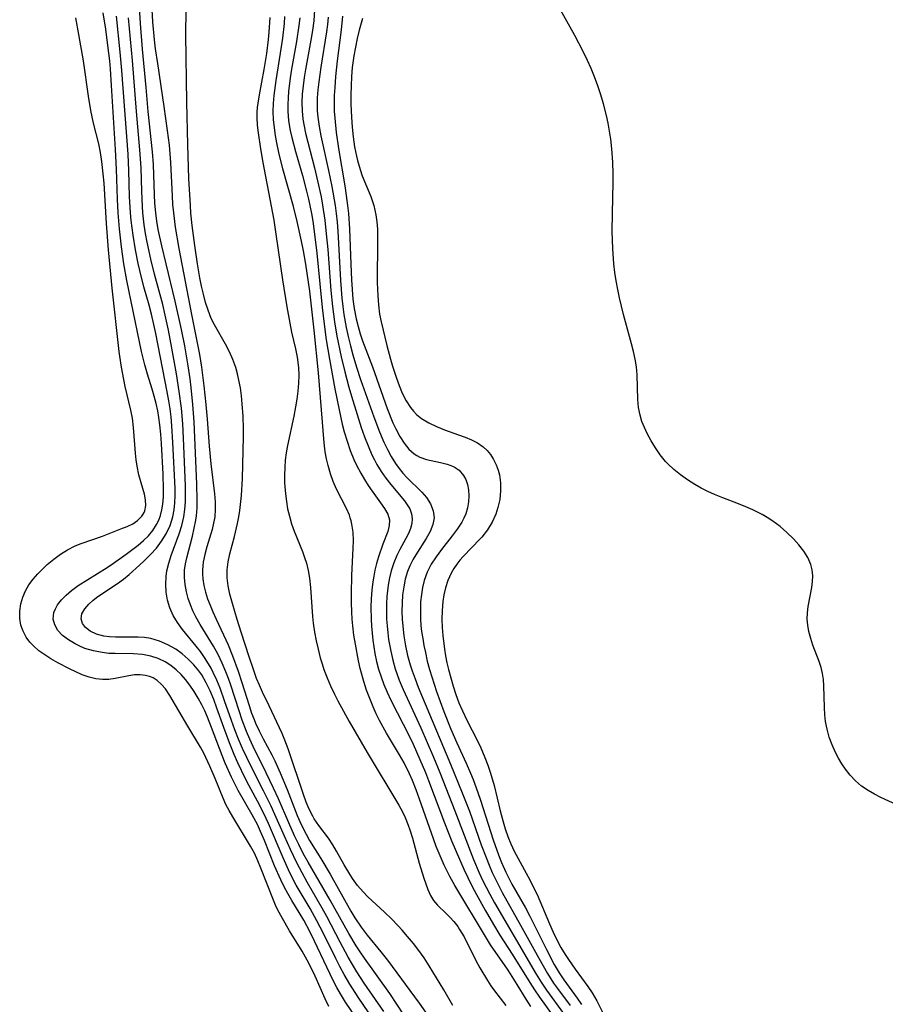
# Model space of a CAD drawing. Header units: inches. Extents: x 1073367 to 1082519, y 1569854 to 1574957.
# Tile 418 of 565: x 1079492 to 1079662, y 1572788 to 1572982. Entities that reach past the tile are written whole.
import ezdxf

# ---------------------------------------------------------------- set-up
doc = ezdxf.new("R2010")
doc.units = ezdxf.units.IN
doc.header["$MEASUREMENT"] = 0
doc.layers.add('CGG_CurvaNivelLidar_v1', color=7, linetype='Continuous', lineweight=30, true_color=0x008008)

msp = doc.modelspace()

# ---------------------------------------------------------------- linework, layer by layer
at = {"layer": 'CGG_CurvaNivelLidar_v1'}
for points in [[(1079665.3195, 1572826.709, 73.5), (1079661.4931, 1572828.4817, 73.5), (1079660.2035, 1572829.1355, 73.5), (1079658.9634, 1572829.8554, 73.5), (1079657.6851, 1572830.7493, 73.5), (1079656.5022, 1572831.7575, 73.5), (1079655.4387, 1572832.8631, 73.5), (1079654.4805, 1572834.065, 73.5), (1079653.7698, 1572835.1189, 73.5), (1079653.1254, 1572836.2192, 73.5), (1079652.543, 1572837.3565, 73.5), (1079651.8859, 1572838.8534, 73.5), (1079651.3316, 1572840.3862, 73.5), (1079650.8914, 1572841.9453, 73.5), (1079650.5904, 1572843.4835, 73.5), (1079650.4468, 1572844.7466, 73.5), (1079650.3616, 1572846.1916, 73.5), (1079650.2668, 1572850.4466, 73.5), (1079650.1871, 1572851.7006, 73.5), (1079650.0143, 1572852.9187, 73.5), (1079649.7163, 1572854.0883, 73.5), (1079649.3247, 1572855.2425, 73.5), (1079648.1052, 1572858.4686, 73.5), (1079647.664, 1572859.8001, 73.5), (1079647.3057, 1572861.1486, 73.5), (1079647.0845, 1572862.3777, 73.5), (1079646.9841, 1572863.6143, 73.5), (1079647.0194, 1572864.8604, 73.5), (1079647.1655, 1572866.1011, 73.5), (1079647.8761, 1572869.8301, 73.5), (1079648.0265, 1572870.968, 73.5), (1079648.0739, 1572872.0953, 73.5), (1079647.9657, 1572873.2851, 73.5), (1079647.7024, 1572874.3311, 73.5), (1079647.1027, 1572875.7196, 73.5), (1079646.31, 1572876.9922, 73.5), (1079645.3538, 1572878.2136, 73.5), (1079644.2751, 1572879.3926, 73.5), (1079643.004, 1572880.6236, 73.5), (1079641.6413, 1572881.7966, 73.5), (1079640.1925, 1572882.8919, 73.5), (1079639.103, 1572883.6134, 73.5), (1079638.0954, 1572884.2022, 73.5), (1079636.2812, 1572885.1025, 73.5), (1079634.8816, 1572885.7113, 73.5), (1079633.4579, 1572886.2858, 73.5), (1079630.3808, 1572887.4602, 73.5), (1079628.7572, 1572888.1148, 73.5), (1079627.4236, 1572888.7182, 73.5), (1079626.1198, 1572889.3758, 73.5), (1079624.8506, 1572890.0873, 73.5), (1079623.4175, 1572890.9892, 73.5), (1079622.0488, 1572891.9664, 73.5), (1079620.7574, 1572893.0221, 73.5), (1079619.5618, 1572894.1653, 73.5), (1079619.1215, 1572894.6424, 73.5), (1079618.0757, 1572895.9218, 73.5), (1079617.1302, 1572897.2716, 73.5), (1079616.2751, 1572898.6723, 73.5), (1079615.5078, 1572900.1084, 73.5), (1079614.9533, 1572901.2959, 73.5), (1079614.4798, 1572902.5032, 73.5), (1079614.111, 1572903.7361, 73.5), (1079613.8288, 1572905.2467, 73.5), (1079613.6798, 1572906.7894, 73.5), (1079613.5357, 1572911.6394, 73.5), (1079613.4036, 1572913.252, 73.5), (1079613.1644, 1572914.759, 73.5), (1079612.8354, 1572916.2655, 73.5), (1079612.4519, 1572917.778, 73.5), (1079610.8694, 1572923.5272, 73.5), (1079610.4444, 1572925.1743, 73.5), (1079610.0635, 1572926.8199, 73.5), (1079609.7243, 1572928.4778, 73.5), (1079609.4272, 1572930.1459, 73.5), (1079609.1748, 1572931.8225, 73.5), (1079608.9729, 1572933.507, 73.5), (1079608.7475, 1572936.4755, 73.5), (1079608.6409, 1572939.9356, 73.5), (1079608.6523, 1572943.403, 73.5), (1079608.8091, 1572949.5543, 73.5), (1079608.8229, 1572951.1976, 73.5), (1079608.7758, 1572953.5029, 73.5), (1079608.5789, 1572956.1626, 73.5), (1079608.3468, 1572958.0489, 73.5), (1079608.1051, 1572959.6141, 73.5), (1079607.82, 1572961.1727, 73.5), (1079607.4884, 1572962.7227, 73.5), (1079606.9072, 1572964.9823, 73.5), (1079606.3711, 1572966.7704, 73.5), (1079605.7779, 1572968.543, 73.5), (1079605.1266, 1572970.2975, 73.5), (1079604.4609, 1572971.9228, 73.5), (1079603.7463, 1572973.53, 73.5), (1079602.8891, 1572975.319, 73.5), (1079601.25, 1572978.4552, 73.5), (1079596.628, 1572986.8611, 73.5)], [(1079569.0294, 1572783.6618, 71.5), (1079564.8601, 1572789.9427, 71.5), (1079559.879, 1572796.9081, 71.5), (1079559.0345, 1572798.1151, 71.5), (1079558.2584, 1572799.2974, 71.5), (1079556.7948, 1572801.7263, 71.5), (1079553.1552, 1572808.2902, 71.5), (1079548.7951, 1572815.8022, 71.5), (1079547.8643, 1572817.5011, 71.5), (1079546.9782, 1572819.2278, 71.5), (1079546.1377, 1572820.9801, 71.5), (1079545.0029, 1572823.542, 71.5), (1079543.0051, 1572828.2216, 71.5), (1079542.0351, 1572830.3595, 71.5), (1079540.5949, 1572833.3832, 71.5), (1079538.0298, 1572838.5389, 71.5), (1079537.3589, 1572839.9963, 71.5), (1079536.7273, 1572841.4719, 71.5), (1079535.8762, 1572843.6925, 71.5), (1079535.2473, 1572845.534, 71.5), (1079533.6124, 1572850.6136, 71.5), (1079533.1482, 1572851.9365, 71.5), (1079532.6511, 1572853.2439, 71.5), (1079531.9249, 1572854.9516, 71.5), (1079531.118, 1572856.6154, 71.5), (1079530.2186, 1572858.25, 71.5), (1079527.6071, 1572862.5202, 71.5), (1079526.7424, 1572864.0283, 71.5), (1079526.1598, 1572865.2137, 71.5), (1079525.6542, 1572866.4246, 71.5), (1079525.2275, 1572867.6548, 71.5), (1079524.8693, 1572868.9748, 71.5), (1079524.612, 1572870.3925, 71.5), (1079524.4938, 1572871.8166, 71.5), (1079524.5298, 1572873.2381, 71.5), (1079524.6906, 1572874.4487, 71.5), (1079524.9418, 1572875.6578, 71.5), (1079526.0654, 1572879.9491, 71.5), (1079526.4356, 1572881.5151, 71.5), (1079526.7332, 1572883.1001, 71.5), (1079526.8482, 1572883.9479, 71.5), (1079526.9733, 1572885.4827, 71.5), (1079527.0152, 1572887.0337, 71.5), (1079526.9399, 1572890.1718, 71.5), (1079526.3887, 1572902.4438, 71.5), (1079526.1501, 1572905.8363, 71.5), (1079525.8305, 1572909.186, 71.5), (1079525.6301, 1572910.8562, 71.5), (1079525.2452, 1572913.4662, 71.5), (1079524.5414, 1572917.3883, 71.5), (1079523.8999, 1572920.5849, 71.5), (1079522.6818, 1572926.1808, 71.5), (1079520.8703, 1572933.5048, 71.5), (1079520.0345, 1572937.0417, 71.5), (1079519.3529, 1572940.2849, 71.5), (1079519.0747, 1572941.9131, 71.5), (1079518.8566, 1572943.5666, 71.5), (1079518.6907, 1572945.4752, 71.5), (1079518.6038, 1572947.0639, 71.5), (1079518.3895, 1572953.0397, 71.5), (1079518.2065, 1572955.5717, 71.5), (1079517.3879, 1572963.513, 71.5), (1079516.9361, 1572968.2071, 71.5), (1079516.2677, 1572975.7521, 71.5), (1079515.8644, 1572980.7872, 71.5), (1079515.6108, 1572985.0867, 71.5)], [(1079559.4824, 1572783.3073, 73), (1079556.1873, 1572788.2335, 73), (1079555.1678, 1572789.891, 73), (1079554.4877, 1572791.1028, 73), (1079553.8413, 1572792.3345, 73), (1079552.4692, 1572795.1272, 73), (1079550.0783, 1572800.2434, 73), (1079549.2152, 1572802.0009, 73), (1079547.9493, 1572804.3378, 73), (1079545.5906, 1572808.2589, 73), (1079544.8337, 1572809.5817, 73), (1079544.1328, 1572810.9139, 73), (1079543.4723, 1572812.27, 73), (1079542.2271, 1572815.0518, 73), (1079540.2081, 1572820.0192, 73), (1079539.4677, 1572821.7758, 73), (1079538.8326, 1572823.1609, 73), (1079537.8391, 1572825.0876, 73), (1079535.0551, 1572829.8749, 73), (1079534.3796, 1572831.1609, 73), (1079533.7413, 1572832.4725, 73), (1079532.4985, 1572835.2751, 73), (1079531.8931, 1572836.7624, 73), (1079529.8321, 1572842.2403, 73), (1079529.0164, 1572844.287, 73), (1079528.477, 1572845.5264, 73), (1079527.8963, 1572846.7366, 73), (1079527.1714, 1572848.0742, 73), (1079526.3872, 1572849.3611, 73), (1079525.552, 1572850.594, 73), (1079524.7189, 1572851.6983, 73), (1079523.8241, 1572852.7264, 73), (1079522.8575, 1572853.6502, 73), (1079521.8175, 1572854.4708, 73), (1079520.7119, 1572855.1805, 73), (1079519.3404, 1572855.8544, 73), (1079517.8942, 1572856.3337, 73), (1079516.2213, 1572856.6222, 73), (1079514.4883, 1572856.7371, 73), (1079510.8884, 1572856.8011, 73), (1079509.5952, 1572856.8641, 73), (1079508.3161, 1572856.9971, 73), (1079506.5877, 1572857.3385, 73), (1079504.9267, 1572857.8464, 73), (1079503.9209, 1572858.2452, 73), (1079502.9656, 1572858.7039, 73), (1079501.6668, 1572859.4948, 73), (1079500.5373, 1572860.3948, 73), (1079499.6186, 1572861.3799, 73), (1079498.9696, 1572862.4444, 73), (1079498.68, 1572863.6148, 73), (1079498.8316, 1572864.8744, 73), (1079499.1288, 1572865.6295, 73), (1079499.5549, 1572866.3752, 73), (1079500.3032, 1572867.3682, 73), (1079501.2147, 1572868.3268, 73), (1079502.2642, 1572869.2358, 73), (1079503.6161, 1572870.211, 73), (1079509.2697, 1572873.7246, 73), (1079510.5529, 1572874.5894, 73), (1079513.0583, 1572876.3786, 73), (1079515.3784, 1572878.1494, 73), (1079516.4278, 1572879.0377, 73), (1079517.39, 1572879.9792, 73), (1079518.2729, 1572881.0472, 73), (1079519.0106, 1572882.1993, 73), (1079519.4389, 1572883.0719, 73), (1079519.7791, 1572883.982, 73), (1079520.0614, 1572885.077, 73), (1079520.2425, 1572886.2098, 73), (1079520.3575, 1572887.6449, 73), (1079520.385, 1572889.1158, 73), (1079520.2891, 1572892.133, 73), (1079519.9763, 1572898.1686, 73), (1079519.843, 1572900.0102, 73), (1079519.6594, 1572901.8451, 73), (1079519.4644, 1572903.2754, 73), (1079519.2416, 1572904.5506, 73), (1079518.9302, 1572905.9997, 73), (1079518.5672, 1572907.4354, 73), (1079518.1606, 1572908.8573, 73), (1079517.2479, 1572911.7812, 73), (1079516.712, 1572913.6595, 73), (1079516.0773, 1572916.2493, 73), (1079515.6514, 1572918.1788, 73), (1079513.1823, 1572930.2196, 73), (1079512.5855, 1572933.5185, 73), (1079512.087, 1572936.8836, 73), (1079511.6953, 1572940.4087, 73), (1079511.4467, 1572943.509, 73), (1079511.3103, 1572946.2463, 73), (1079511.1162, 1572952.1208, 73), (1079510.9378, 1572956.0155, 73), (1079510.1664, 1572968.5743, 73), (1079509.9293, 1572971.8865, 73), (1079509.7855, 1572973.4793, 73), (1079509.4487, 1572976.4478, 73), (1079509.0003, 1572979.6814, 73), (1079508.497, 1572982.9061, 73)], [(1079561.7179, 1572784.6584, 72.5), (1079558.6592, 1572789.1843, 72.5), (1079557.002, 1572791.7673, 72.5), (1079555.9149, 1572793.6706, 72.5), (1079555.0748, 1572795.2445, 72.5), (1079554.2601, 1572796.8348, 72.5), (1079551.8264, 1572801.7678, 72.5), (1079550.546, 1572804.2554, 72.5), (1079549.1958, 1572806.6674, 72.5), (1079546.4948, 1572811.2713, 72.5), (1079545.2488, 1572813.6821, 72.5), (1079543.8782, 1572816.6248, 72.5), (1079541.0054, 1572823.3662, 72.5), (1079540.0885, 1572825.3741, 72.5), (1079538.8767, 1572827.7743, 72.5), (1079536.7737, 1572831.6414, 72.5), (1079535.7007, 1572833.7908, 72.5), (1079534.9796, 1572835.3487, 72.5), (1079534.2906, 1572836.926, 72.5), (1079533.3404, 1572839.2714, 72.5), (1079532.2313, 1572842.2548, 72.5), (1079530.8842, 1572846.0587, 72.5), (1079530.2395, 1572847.7789, 72.5), (1079529.5438, 1572849.4586, 72.5), (1079528.7709, 1572851.0775, 72.5), (1079527.8885, 1572852.6096, 72.5), (1079527.3485, 1572853.3953, 72.5), (1079526.3415, 1572854.6236, 72.5), (1079525.2253, 1572855.7476, 72.5), (1079524.0383, 1572856.7544, 72.5), (1079522.7782, 1572857.6554, 72.5), (1079521.2232, 1572858.5596, 72.5), (1079519.5959, 1572859.2754, 72.5), (1079517.9065, 1572859.7625, 72.5), (1079516.6512, 1572859.9519, 72.5), (1079515.3783, 1572860.0342, 72.5), (1079510.9441, 1572860.0285, 72.5), (1079509.775, 1572860.0884, 72.5), (1079508.6586, 1572860.2331, 72.5), (1079507.215, 1572860.6224, 72.5), (1079505.9705, 1572861.2142, 72.5), (1079505.0535, 1572861.9231, 72.5), (1079504.4278, 1572862.7489, 72.5), (1079504.1689, 1572863.6573, 72.5), (1079504.3378, 1572864.6157, 72.5), (1079504.8712, 1572865.5939, 72.5), (1079505.6933, 1572866.5597, 72.5), (1079506.5259, 1572867.3125, 72.5), (1079507.4727, 1572868.0425, 72.5), (1079511.339, 1572870.6294, 72.5), (1079512.4755, 1572871.4814, 72.5), (1079513.5916, 1572872.3908, 72.5), (1079515.6386, 1572874.1803, 72.5), (1079516.5694, 1572875.0366, 72.5), (1079517.8388, 1572876.2825, 72.5), (1079518.9831, 1572877.5745, 72.5), (1079520.0098, 1572878.9436, 72.5), (1079520.8966, 1572880.3866, 72.5), (1079521.6609, 1572882.0148, 72.5), (1079522.2065, 1572883.7185, 72.5), (1079522.4646, 1572885.0788, 72.5), (1079522.6055, 1572886.4717, 72.5), (1079522.6583, 1572887.89, 72.5), (1079522.6484, 1572889.3185, 72.5), (1079522.2269, 1572898.3217, 72.5), (1079522.02, 1572901.598, 72.5), (1079521.8528, 1572903.378, 72.5), (1079521.6555, 1572904.971, 72.5), (1079521.4146, 1572906.5584, 72.5), (1079521.0973, 1572908.3404, 72.5), (1079518.855, 1572919.8154, 72.5), (1079518.4921, 1572921.5497, 72.5), (1079518.0169, 1572923.5863, 72.5), (1079517.541, 1572925.3906, 72.5), (1079516.529, 1572928.9833, 72.5), (1079515.699, 1572932.1722, 72.5), (1079515.3822, 1572933.5662, 72.5), (1079514.8512, 1572936.2348, 72.5), (1079514.375, 1572939.1373, 72.5), (1079514.0151, 1572942.0563, 72.5), (1079513.884, 1572943.5211, 72.5), (1079513.7053, 1572946.7369, 72.5), (1079513.5439, 1572951.8737, 72.5), (1079513.3935, 1572955.0667, 72.5), (1079512.1914, 1572971.5456, 72.5), (1079511.8731, 1572975.1285, 72.5), (1079511.113, 1572982.2304, 72.5)], [(1079518.0822, 1572983.521, 71), (1079518.225, 1572981.0948, 71), (1079518.5478, 1572977.5623, 71), (1079518.7579, 1572975.8013, 71), (1079519.1591, 1572972.9356, 71), (1079520.4433, 1572964.4905, 71), (1079521.1028, 1572959.7365, 71), (1079521.4673, 1572956.8383, 71), (1079521.7633, 1572953.4762, 71), (1079522.0706, 1572946.8025, 71), (1079522.1701, 1572945.1769, 71), (1079522.3115, 1572943.5551, 71), (1079522.6795, 1572940.7177, 71), (1079523.3994, 1572936.544, 71), (1079525.8701, 1572923.513, 71), (1079527.4359, 1572915.6612, 71), (1079527.8618, 1572913.164, 71), (1079528.3355, 1572909.5274, 71), (1079528.7177, 1572905.8478, 71), (1079528.9711, 1572902.9093, 71), (1079529.3458, 1572897.6462, 71), (1079529.6605, 1572894.1783, 71), (1079530.4321, 1572888.2214, 71), (1079530.545, 1572886.6872, 71), (1079530.5535, 1572885.1913, 71), (1079530.4412, 1572883.7119, 71), (1079530.2373, 1572882.4505, 71), (1079529.9488, 1572881.2089, 71), (1079528.9261, 1572877.829, 71), (1079528.5162, 1572876.3344, 71), (1079528.2026, 1572874.8344, 71), (1079528.0321, 1572873.3149, 71), (1079528.0265, 1572872.4238, 71), (1079528.0915, 1572871.5306, 71), (1079528.3044, 1572870.2123, 71), (1079528.634, 1572868.8961, 71), (1079529.0575, 1572867.5831, 71), (1079529.535, 1572866.3224, 71), (1079530.0591, 1572865.0612, 71), (1079530.71, 1572863.5819, 71), (1079533.068, 1572858.529, 71), (1079533.9722, 1572856.3628, 71), (1079535.0836, 1572853.3546, 71), (1079535.8057, 1572851.1316, 71), (1079537.2034, 1572846.5843, 71), (1079537.7109, 1572845.0918, 71), (1079538.1792, 1572843.853, 71), (1079538.4888, 1572843.1057, 71), (1079539.1708, 1572841.6206, 71), (1079539.981, 1572840.0457, 71), (1079541.6572, 1572836.9188, 71), (1079542.2434, 1572835.7412, 71), (1079543.3479, 1572833.3445, 71), (1079544.7225, 1572830.0673, 71), (1079546.6921, 1572824.9583, 71), (1079547.2097, 1572823.7512, 71), (1079547.7806, 1572822.5232, 71), (1079548.421, 1572821.2694, 71), (1079549.1082, 1572820.0447, 71), (1079551.3398, 1572816.4791, 71), (1079553.1606, 1572813.395, 71), (1079557.2321, 1572806.1492, 71), (1079558.016, 1572804.84, 71), (1079559.2592, 1572802.9713, 71), (1079560.4259, 1572801.4363, 71), (1079563.1217, 1572798.1458, 71), (1079564.4004, 1572796.5093, 71), (1079570.6687, 1572788.024, 71), (1079572.7095, 1572785.127, 71)], [(1079577.2803, 1572787.5922, 70.5), (1079575.4871, 1572790.6355, 70.5), (1079572.6315, 1572795.3588, 70.5), (1079571.6181, 1572796.9675, 70.5), (1079570.602, 1572798.4052, 70.5), (1079569.519, 1572799.8008, 70.5), (1079568.3909, 1572801.1629, 70.5), (1079567.3226, 1572802.3875, 70.5), (1079566.5103, 1572803.2628, 70.5), (1079565.1981, 1572804.6061, 70.5), (1079563.8593, 1572805.9079, 70.5), (1079560.5393, 1572808.9646, 70.5), (1079559.6193, 1572809.9054, 70.5), (1079558.548, 1572811.1977, 70.5), (1079557.5696, 1572812.5714, 70.5), (1079556.8032, 1572813.7595, 70.5), (1079555.9373, 1572815.2209, 70.5), (1079554.4205, 1572817.9495, 70.5), (1079553.6905, 1572819.1698, 70.5), (1079552.7977, 1572820.4634, 70.5), (1079550.9113, 1572822.9891, 70.5), (1079550.03, 1572824.3016, 70.5), (1079549.7251, 1572824.8167, 70.5), (1079549.0326, 1572826.173, 70.5), (1079548.4276, 1572827.5967, 70.5), (1079547.8814, 1572829.0688, 70.5), (1079544.8608, 1572838.1021, 70.5), (1079544.24, 1572839.7677, 70.5), (1079543.6842, 1572841.0701, 70.5), (1079541.1677, 1572846.5382, 70.5), (1079539.8615, 1572849.2195, 70.5), (1079539.2364, 1572850.5793, 70.5), (1079538.6951, 1572851.8974, 70.5), (1079538.0451, 1572853.6605, 70.5), (1079537.2096, 1572856.1583, 70.5), (1079535.6563, 1572861.0608, 70.5), (1079534.8341, 1572863.5453, 70.5), (1079533.913, 1572866.6717, 70.5), (1079533.4498, 1572868.523, 70.5), (1079533.1207, 1572870.1276, 70.5), (1079532.9137, 1572871.7137, 70.5), (1079532.8866, 1572873.2822, 70.5), (1079533.0851, 1572874.8681, 70.5), (1079533.4444, 1572876.456, 70.5), (1079534.3464, 1572879.8528, 70.5), (1079534.9496, 1572882.3975, 70.5), (1079535.1982, 1572883.6945, 70.5), (1079535.3903, 1572884.9726, 70.5), (1079535.6997, 1572887.8964, 70.5), (1079535.9009, 1572891.195, 70.5), (1079536.0763, 1572899.5009, 70.5), (1079536.0785, 1572901.1283, 70.5), (1079536.0245, 1572903.4787, 70.5), (1079535.8712, 1572905.9359, 70.5), (1079535.7134, 1572907.5229, 70.5), (1079535.5007, 1572909.0938, 70.5), (1079535.2195, 1572910.6434, 70.5), (1079534.9298, 1572911.8811, 70.5), (1079534.5759, 1572913.0966, 70.5), (1079533.9999, 1572914.6693, 70.5), (1079533.3211, 1572916.1988, 70.5), (1079532.5611, 1572917.6869, 70.5), (1079530.4222, 1572921.4775, 70.5), (1079529.7795, 1572922.7706, 70.5), (1079529.1266, 1572924.3816, 70.5), (1079528.6311, 1572925.9276, 70.5), (1079528.2172, 1572927.5117, 70.5), (1079527.8625, 1572929.1247, 70.5), (1079527.5483, 1572930.7589, 70.5), (1079527.0756, 1572933.5004, 70.5), (1079526.5266, 1572937.128, 70.5), (1079526.0331, 1572941.0241, 70.5), (1079525.7736, 1572943.5021, 70.5), (1079525.6544, 1572944.9676, 70.5), (1079525.3603, 1572950.2944, 70.5), (1079525.1581, 1572956.89, 70.5), (1079524.9614, 1572965.3445, 70.5), (1079524.77, 1572978.5903, 70.5), (1079524.8194, 1572983.4953, 70.5)], [(1079592.5903, 1572787.3875, 71), (1079591.6906, 1572788.8033, 71), (1079589.9498, 1572791.6927, 71), (1079588.6348, 1572793.7967, 71), (1079588.0164, 1572794.7327, 71), (1079584.6912, 1572799.5256, 71), (1079583.8715, 1572800.813, 71), (1079577.7033, 1572811.1594, 71), (1079576.6939, 1572812.9331, 71), (1079575.5763, 1572815.1931, 71), (1079574.9573, 1572816.5842, 71), (1079574.027, 1572818.8659, 71), (1079573.4574, 1572820.3905, 71), (1079570.73, 1572828.1964, 71), (1079570.0618, 1572830.0207, 71), (1079569.3475, 1572831.8215, 71), (1079568.7652, 1572833.1527, 71), (1079567.6861, 1572835.3172, 71), (1079566.8011, 1572836.8705, 71), (1079564.2327, 1572841.1589, 71), (1079562.8807, 1572843.6489, 71), (1079562.2131, 1572844.9898, 71), (1079561.5894, 1572846.3511, 71), (1079560.9235, 1572847.9802, 71), (1079560.3244, 1572849.6366, 71), (1079559.7855, 1572851.3154, 71), (1079559.0835, 1572853.8843, 71), (1079558.746, 1572855.3616, 71), (1079558.114, 1572858.6437, 71), (1079557.8279, 1572860.4463, 71), (1079557.5972, 1572862.2545, 71), (1079557.4745, 1572863.5602, 71), (1079557.3865, 1572865.0226, 71), (1079557.3356, 1572866.8165, 71), (1079557.3322, 1572868.6081, 71), (1079557.4239, 1572872.1652, 71), (1079557.6951, 1572877.5863, 71), (1079557.7236, 1572878.9965, 71), (1079557.6563, 1572880.6792, 71), (1079557.4376, 1572882.2971, 71), (1079557.2992, 1572882.9105, 71), (1079557.115, 1572883.5375, 71), (1079556.9297, 1572884.0632, 71), (1079556.3817, 1572885.3397, 71), (1079554.4205, 1572889.1966, 71), (1079553.7738, 1572890.6784, 71), (1079553.2111, 1572892.2154, 71), (1079552.7433, 1572893.7999, 71), (1079552.4343, 1572895.1512, 71), (1079552.1945, 1572896.526, 71), (1079551.9751, 1572898.2938, 71), (1079551.4178, 1572904.8092, 71), (1079550.8656, 1572912.06, 71), (1079550.0045, 1572920.4595, 71), (1079549.123, 1572928.0978, 71), (1079548.6433, 1572931.6415, 71), (1079548.3729, 1572933.408, 71), (1079547.9153, 1572936.032, 71), (1079547.5351, 1572937.9715, 71), (1079546.6877, 1572941.8304, 71), (1079545.9538, 1572944.7582, 71), (1079543.8755, 1572952.1882, 71), (1079543.0641, 1572955.4105, 71), (1079542.6496, 1572957.3273, 71), (1079542.3892, 1572958.7867, 71), (1079542.1817, 1572960.2487, 71), (1079542.0212, 1572961.876, 71), (1079541.9551, 1572963.5046, 71), (1079541.9972, 1572965.0817, 71), (1079542.126, 1572966.6601, 71), (1079542.5118, 1572969.5689, 71), (1079543.3925, 1572974.9873, 71), (1079543.8268, 1572977.9299, 71), (1079544.1578, 1572980.8104, 71), (1079544.2531, 1572982.1464, 71)], [(1079550.087, 1572983.5091, 72), (1079549.9216, 1572981.3475, 72), (1079549.662, 1572979.4182, 72), (1079549.3348, 1572977.4912, 72), (1079548.28, 1572971.7727, 72), (1079548.0266, 1572970.1412, 72), (1079547.8174, 1572968.5111, 72), (1079547.6671, 1572966.884, 72), (1079547.5944, 1572965.2619, 72), (1079547.6266, 1572963.5884, 72), (1079547.7907, 1572961.9433, 72), (1079548.0145, 1572960.5927, 72), (1079548.2981, 1572959.246, 72), (1079550.048, 1572952.428, 72), (1079550.6702, 1572949.8464, 72), (1079551.3551, 1572946.6673, 72), (1079551.6537, 1572945.0572, 72), (1079552.0956, 1572942.101, 72), (1079552.3923, 1572939.4118, 72), (1079552.6621, 1572936.3094, 72), (1079553.2843, 1572928.2335, 72), (1079553.5986, 1572925.0852, 72), (1079553.9938, 1572922.0996, 72), (1079554.4761, 1572919.2793, 72), (1079555.3242, 1572915.2111, 72), (1079556.0092, 1572912.2577, 72), (1079556.7963, 1572909.2518, 72), (1079557.3215, 1572907.4386, 72), (1079558.441, 1572903.8385, 72), (1079559.2741, 1572901.3146, 72), (1079559.9209, 1572899.4782, 72), (1079560.6151, 1572897.6754, 72), (1079561.3785, 1572895.9219, 72), (1079561.8526, 1572894.9547, 72), (1079562.3609, 1572894.0135, 72), (1079563.2047, 1572892.634, 72), (1079564.114, 1572891.3239, 72), (1079565.0679, 1572890.0856, 72), (1079567.7458, 1572886.8791, 72), (1079568.3223, 1572886.0831, 72), (1079568.7909, 1572885.2772, 72), (1079569.1488, 1572884.3335, 72), (1079569.291, 1572883.3623, 72), (1079569.2026, 1572882.3959, 72), (1079568.9268, 1572881.4142, 72), (1079568.5327, 1572880.4628, 72), (1079568.0497, 1572879.4925, 72), (1079566.8671, 1572877.3018, 72), (1079566.2864, 1572876.1418, 72), (1079565.6599, 1572874.6631, 72), (1079565.1454, 1572873.1123, 72), (1079564.8035, 1572871.7134, 72), (1079564.5502, 1572870.2778, 72), (1079564.3101, 1572868.0716, 72), (1079564.2322, 1572866.5848, 72), (1079564.2143, 1572865.0868, 72), (1079564.2565, 1572863.5828, 72), (1079564.3455, 1572862.2447, 72), (1079564.4802, 1572860.9077, 72), (1079564.6583, 1572859.574, 72), (1079565.0615, 1572857.3053, 72), (1079565.467, 1572855.5363, 72), (1079565.9604, 1572853.791, 72), (1079566.3343, 1572852.6737, 72), (1079566.7485, 1572851.5696, 72), (1079567.5029, 1572849.7794, 72), (1079570.9663, 1572842.2052, 72), (1079573.4533, 1572836.4532, 72), (1079574.6927, 1572833.444, 72), (1079577.6838, 1572825.8988, 72), (1079581.3691, 1572816.308, 72), (1079582.4856, 1572813.6723, 72), (1079583.1471, 1572812.2527, 72), (1079584.5715, 1572809.4622, 72), (1079585.4935, 1572807.7908, 72), (1079593.6937, 1572793.7221, 72), (1079594.6788, 1572792.1361, 72), (1079595.7103, 1572790.5877, 72), (1079599.0263, 1572786.0186, 72)], [(1079552.7799, 1572982.0627, 72.5), (1079552.6305, 1572980.6116, 72.5), (1079552.4388, 1572979.1625, 72.5), (1079551.3068, 1572972.1984, 72.5), (1079550.9018, 1572969.3314, 72.5), (1079550.7242, 1572967.7459, 72.5), (1079550.6052, 1572966.1645, 72.5), (1079550.5688, 1572964.5874, 72.5), (1079550.6011, 1572963.583, 72.5), (1079550.708, 1572962.3392, 72.5), (1079550.9778, 1572960.5163, 72.5), (1079551.3369, 1572958.6956, 72.5), (1079552.8329, 1572951.8801, 72.5), (1079553.4776, 1572948.7079, 72.5), (1079554.1144, 1572945.0039, 72.5), (1079554.3274, 1572943.4419, 72.5), (1079554.5159, 1572941.7058, 72.5), (1079554.6616, 1572939.9642, 72.5), (1079555.2148, 1572930.2307, 72.5), (1079555.4791, 1572926.7286, 72.5), (1079555.6462, 1572925.1271, 72.5), (1079555.8551, 1572923.5316, 72.5), (1079556.2997, 1572920.9634, 72.5), (1079556.6894, 1572919.175, 72.5), (1079557.1315, 1572917.3965, 72.5), (1079557.6155, 1572915.6265, 72.5), (1079558.3388, 1572913.2001, 72.5), (1079559.1386, 1572910.7482, 72.5), (1079561.7437, 1572903.4113, 72.5), (1079562.874, 1572900.449, 72.5), (1079563.7254, 1572898.4355, 72.5), (1079564.4167, 1572896.9746, 72.5), (1079565.1694, 1572895.5659, 72.5), (1079565.9981, 1572894.2248, 72.5), (1079566.7117, 1572893.2289, 72.5), (1079567.4758, 1572892.2883, 72.5), (1079568.2438, 1572891.4433, 72.5), (1079571.1637, 1572888.5728, 72.5), (1079572.0825, 1572887.5218, 72.5), (1079572.8973, 1572886.2555, 72.5), (1079573.4188, 1572884.9242, 72.5), (1079573.5808, 1572883.5568, 72.5), (1079573.3422, 1572882.2059, 72.5), (1079572.7941, 1572880.8441, 72.5), (1079572.0376, 1572879.4685, 72.5), (1079570.3275, 1572876.7766, 72.5), (1079569.4842, 1572875.3663, 72.5), (1079568.8194, 1572874.0593, 72.5), (1079568.3723, 1572872.9541, 72.5), (1079567.9231, 1572871.4516, 72.5), (1079567.6103, 1572869.9185, 72.5), (1079567.4052, 1572868.3464, 72.5), (1079567.2931, 1572866.7463, 72.5), (1079567.265, 1572865.1275, 72.5), (1079567.3131, 1572863.5802, 72.5), (1079567.4175, 1572862.2019, 72.5), (1079567.6525, 1572860.2797, 72.5), (1079567.9803, 1572858.3635, 72.5), (1079568.3958, 1572856.4599, 72.5), (1079568.9023, 1572854.5758, 72.5), (1079569.2673, 1572853.4187, 72.5), (1079569.8406, 1572851.8159, 72.5), (1079570.4656, 1572850.2276, 72.5), (1079576.8342, 1572835.0348, 72.5), (1079579.1383, 1572829.4164, 72.5), (1079580.5339, 1572825.7985, 72.5), (1079582.8745, 1572819.1946, 72.5), (1079583.8122, 1572816.6874, 72.5), (1079584.4109, 1572815.1891, 72.5), (1079585.0467, 1572813.7086, 72.5), (1079585.6497, 1572812.4125, 72.5), (1079587.0062, 1572809.7719, 72.5), (1079590.6181, 1572803.3787, 72.5), (1079594.1633, 1572796.8606, 72.5), (1079595.8983, 1572793.843, 72.5), (1079597.1119, 1572791.9645, 72.5), (1079597.8725, 1572790.8872, 72.5), (1079600.3493, 1572787.5375, 72.5)], [(1079555.5938, 1572982.2086, 73), (1079555.3358, 1572979.5446, 73), (1079554.5438, 1572973.4625, 73), (1079554.2094, 1572970.3797, 73), (1079554.0426, 1572968.1772, 73), (1079553.9685, 1572966.6307, 73), (1079553.9402, 1572965.086, 73), (1079553.9716, 1572963.5439, 73), (1079554.0612, 1572962.139, 73), (1079554.3622, 1572959.3312, 73), (1079554.7976, 1572956.1983, 73), (1079556.0074, 1572948.875, 73), (1079556.3026, 1572946.9234, 73), (1079556.5612, 1572944.9674, 73), (1079556.7283, 1572943.4303, 73), (1079556.9444, 1572940.4251, 73), (1079557.1907, 1572933.4621, 73), (1079557.3346, 1572930.3451, 73), (1079557.4609, 1572928.4574, 73), (1079557.6364, 1572926.58, 73), (1079557.8823, 1572924.7175, 73), (1079558.2651, 1572922.6873, 73), (1079558.6373, 1572921.1949, 73), (1079559.0794, 1572919.7219, 73), (1079559.5445, 1572918.3735, 73), (1079561.4517, 1572913.2214, 73), (1079564.3792, 1572905.0597, 73), (1079565.5071, 1572902.2434, 73), (1079566.0661, 1572901.0204, 73), (1079566.8334, 1572899.5543, 73), (1079567.6801, 1572898.2153, 73), (1079568.6258, 1572897.045, 73), (1079569.6966, 1572896.0967, 73), (1079570.2192, 1572895.7644, 73), (1079570.822, 1572895.4677, 73), (1079572.1122, 1572895.0299, 73), (1079574.8301, 1572894.442, 73), (1079576.157, 1572894.1047, 73), (1079576.874, 1572893.8515, 73), (1079577.5489, 1572893.538, 73), (1079578.5101, 1572892.8872, 73), (1079579.3916, 1572891.8795, 73), (1079579.8356, 1572891.0385, 73), (1079580.1496, 1572890.1109, 73), (1079580.3596, 1572889.0206, 73), (1079580.436, 1572887.878, 73), (1079580.3783, 1572886.7062, 73), (1079580.1762, 1572885.5076, 73), (1079579.8201, 1572884.3222, 73), (1079579.4619, 1572883.4855, 73), (1079579.0261, 1572882.669, 73), (1079578.1075, 1572881.2726, 73), (1079577.1315, 1572879.9605, 73), (1079575.0692, 1572877.3107, 73), (1079574.0072, 1572875.8747, 73), (1079573.0399, 1572874.3945, 73), (1079572.2333, 1572872.8446, 73), (1079571.6387, 1572871.1933, 73), (1079571.3096, 1572869.8314, 73), (1079571.0846, 1572868.4333, 73), (1079570.9484, 1572867.0082, 73), (1079570.89, 1572865.5635, 73), (1079570.8916, 1572864.5717, 73), (1079570.927, 1572863.5756, 73), (1079571.0149, 1572862.3724, 73), (1079571.1473, 1572861.1671, 73), (1079571.348, 1572859.7777, 73), (1079571.5923, 1572858.3893, 73), (1079571.8742, 1572857.0034, 73), (1079572.2592, 1572855.3399, 73), (1079572.6975, 1572853.6868, 73), (1079573.1313, 1572852.2392, 73), (1079574.0832, 1572849.3651, 73), (1079575.4974, 1572845.4049, 73), (1079576.8883, 1572841.9252, 73), (1079578.0457, 1572839.2831, 73), (1079579.9172, 1572835.2556, 73), (1079580.7506, 1572833.2968, 73), (1079581.2524, 1572832.0244, 73), (1079582.1972, 1572829.4525, 73), (1079582.7081, 1572827.9687, 73), (1079585.2148, 1572820.1761, 73), (1079586.2725, 1572817.2023, 73), (1079586.847, 1572815.7385, 73), (1079587.6871, 1572813.8139, 73), (1079588.1353, 1572812.8886, 73), (1079588.9077, 1572811.4196, 73), (1079591.5445, 1572806.8153, 73), (1079592.4382, 1572805.1267, 73), (1079595.7015, 1572798.5703, 73), (1079597.2417, 1572795.6064, 73), (1079598.178, 1572794.011, 73), (1079599.0849, 1572792.6331, 73), (1079601.7354, 1572789.0035, 73), (1079602.5935, 1572787.7733, 73)], [(1079552.8737, 1572787.3755, 73.5), (1079552.157, 1572788.8663, 73.5), (1079550.1896, 1572793.315, 73.5), (1079548.9541, 1572795.8942, 73.5), (1079548.3196, 1572797.1053, 73.5), (1079547.6467, 1572798.2863, 73.5), (1079545.1647, 1572802.2445, 73.5), (1079543.7479, 1572804.6872, 73.5), (1079543.1256, 1572805.8378, 73.5), (1079542.5471, 1572807.0101, 73.5), (1079542.0018, 1572808.263, 73.5), (1079539.5429, 1572814.5687, 73.5), (1079538.9125, 1572816.0614, 73.5), (1079538.2425, 1572817.5232, 73.5), (1079537.5103, 1572818.9384, 73.5), (1079534.0219, 1572824.6883, 73.5), (1079533.3128, 1572825.9062, 73.5), (1079532.6536, 1572827.1516, 73.5), (1079532.0789, 1572828.3982, 73.5), (1079530.52, 1572832.2479, 73.5), (1079529.5062, 1572834.6565, 73.5), (1079528.3248, 1572837.1975, 73.5), (1079527.6731, 1572838.4212, 73.5), (1079525.1771, 1572842.5254, 73.5), (1079521.6384, 1572848.5459, 73.5), (1079520.7548, 1572849.8481, 73.5), (1079519.9857, 1572850.7629, 73.5), (1079519.1355, 1572851.5274, 73.5), (1079518.3163, 1572852.0405, 73.5), (1079517.6281, 1572852.3305, 73.5), (1079516.8265, 1572852.5333, 73.5), (1079515.755, 1572852.6391, 73.5), (1079514.648, 1572852.6057, 73.5), (1079513.5255, 1572852.4622, 73.5), (1079510.8586, 1572851.9212, 73.5), (1079509.62, 1572851.7469, 73.5), (1079508.366, 1572851.703, 73.5), (1079507.0503, 1572851.8412, 73.5), (1079505.7488, 1572852.1595, 73.5), (1079504.4057, 1572852.6608, 73.5), (1079501.9005, 1572853.8172, 73.5), (1079499.5661, 1572855.0132, 73.5), (1079498.2388, 1572855.7861, 73.5), (1079497.0226, 1572856.5637, 73.5), (1079495.8777, 1572857.3862, 73.5), (1079494.8369, 1572858.2641, 73.5), (1079494.0495, 1572859.0882, 73.5), (1079493.3483, 1572860.0769, 73.5), (1079492.7556, 1572861.2227, 73.5), (1079492.3295, 1572862.439, 73.5), (1079492.0962, 1572863.705, 73.5), (1079492.0885, 1572865.1614, 73.5), (1079492.3108, 1572866.6277, 73.5), (1079492.6783, 1572867.9291, 73.5), (1079493.2152, 1572869.1857, 73.5), (1079493.9134, 1572870.344, 73.5), (1079494.75, 1572871.4456, 73.5), (1079495.6839, 1572872.5037, 73.5), (1079496.6804, 1572873.529, 73.5), (1079497.5148, 1572874.3322, 73.5), (1079498.786, 1572875.4181, 73.5), (1079500.1165, 1572876.3884, 73.5), (1079501.5218, 1572877.2533, 73.5), (1079502.9926, 1572877.993, 73.5), (1079504.2099, 1572878.489, 73.5), (1079508.3532, 1572879.9509, 73.5), (1079512.0045, 1572881.3304, 73.5), (1079513.2151, 1572881.8315, 73.5), (1079514.3219, 1572882.376, 73.5), (1079515.284, 1572882.9993, 73.5), (1079516.1248, 1572883.8259, 73.5), (1079516.4004, 1572884.2395, 73.5), (1079516.5589, 1572884.5535, 73.5), (1079516.7019, 1572884.9345, 73.5), (1079516.8858, 1572885.9773, 73.5), (1079516.8392, 1572887.0888, 73.5), (1079516.6251, 1572888.1542, 73.5), (1079515.953, 1572890.4153, 73.5), (1079515.5245, 1572891.9958, 73.5), (1079515.1788, 1572893.6615, 73.5), (1079514.9945, 1572894.9489, 73.5), (1079514.8612, 1572896.2633, 73.5), (1079514.4816, 1572901.3086, 73.5), (1079514.2424, 1572903.1319, 73.5), (1079513.9401, 1572904.6863, 73.5), (1079512.8625, 1572909.3379, 73.5), (1079512.2891, 1572912.1266, 73.5), (1079512.0369, 1572913.535, 73.5), (1079511.6473, 1572916.2366, 73.5), (1079510.3018, 1572928.738, 73.5), (1079509.5467, 1572936.2714, 73.5), (1079509.1513, 1572941.4132, 73.5), (1079508.6775, 1572949.3974, 73.5), (1079508.5323, 1572951.2342, 73.5), (1079508.2682, 1572953.6417, 73.5), (1079508.0001, 1572955.3896, 73.5), (1079507.6558, 1572957.1129, 73.5), (1079506.6259, 1572961.1606, 73.5), (1079506.0914, 1572963.6818, 73.5), (1079505.6382, 1572966.5107, 73.5), (1079504.6504, 1572973.4188, 73.5), (1079503.6996, 1572978.62, 73.5), (1079503.1589, 1572981.9162, 73.5)], [(1079563.7174, 1572786.3614, 72), (1079559.8479, 1572791.9576, 72), (1079558.3759, 1572794.2225, 72), (1079556.6911, 1572797.1032, 72), (1079555.1083, 1572800.0465, 72), (1079552.5043, 1572805.0764, 72), (1079551.5907, 1572806.7535, 72), (1079548.6453, 1572811.852, 72), (1079547.6301, 1572813.6774, 72), (1079546.6145, 1572815.6285, 72), (1079545.3292, 1572818.2517, 72), (1079544.1385, 1572820.8663, 72), (1079542.2847, 1572825.1325, 72), (1079541.5301, 1572826.7972, 72), (1079540.0588, 1572829.8008, 72), (1079537.6276, 1572834.5806, 72), (1079535.9377, 1572838.1457, 72), (1079535.152, 1572839.9543, 72), (1079534.4169, 1572841.7909, 72), (1079533.7305, 1572843.6442, 72), (1079532.3796, 1572847.5454, 72), (1079531.4887, 1572849.9831, 72), (1079530.8552, 1572851.5525, 72), (1079530.1594, 1572853.0842, 72), (1079529.7172, 1572853.9517, 72), (1079529.2437, 1572854.7996, 72), (1079528.4627, 1572856.0463, 72), (1079527.6175, 1572857.2456, 72), (1079526.8272, 1572858.2715, 72), (1079524.1255, 1572861.5803, 72), (1079523.1326, 1572862.9237, 72), (1079522.2785, 1572864.3215, 72), (1079521.605, 1572865.8393, 72), (1079521.1685, 1572867.3345, 72), (1079520.9074, 1572868.8721, 72), (1079520.8105, 1572870.4321, 72), (1079520.8776, 1572871.9959, 72), (1079521.0331, 1572873.1069, 72), (1079521.4053, 1572874.6299, 72), (1079521.9087, 1572876.1414, 72), (1079523.4822, 1572880.3593, 72), (1079523.9939, 1572882.0241, 72), (1079524.3798, 1572883.7208, 72), (1079524.5796, 1572885.1858, 72), (1079524.6803, 1572886.6721, 72), (1079524.7074, 1572888.2532, 72), (1079524.6789, 1572889.8492, 72), (1079524.2997, 1572899.1974, 72), (1079524.1489, 1572902.029, 72), (1079523.8853, 1572905.0921, 72), (1079523.4716, 1572908.3805, 72), (1079522.9276, 1572911.8371, 72), (1079522.0243, 1572916.8988, 72), (1079521.3499, 1572920.4637, 72), (1079520.7201, 1572923.4314, 72), (1079520.2318, 1572925.4802, 72), (1079518.6108, 1572931.4893, 72), (1079517.872, 1572934.3992, 72), (1079517.146, 1572937.7871, 72), (1079516.8407, 1572939.4904, 72), (1079516.5827, 1572941.2, 72), (1079516.3219, 1572943.5356, 72), (1079516.2249, 1572944.8178, 72), (1079516.0905, 1572947.8166, 72), (1079515.9564, 1572952.3633, 72), (1079515.7474, 1572955.9478, 72), (1079515.0768, 1572963.509, 72), (1079514.2444, 1572973.4886, 72), (1079513.4627, 1572981.9228, 72)], [(1079541.2551, 1572981.9837, 70.5), (1079541.0814, 1572979.0838, 70.5), (1079540.9526, 1572977.6695, 70.5), (1079540.6156, 1572974.9245, 70.5), (1079540.0923, 1572971.7602, 70.5), (1079539.1642, 1572966.7915, 70.5), (1079538.8008, 1572964.2738, 70.5), (1079538.7342, 1572963.3153, 70.5), (1079538.7304, 1572962.3303, 70.5), (1079538.8259, 1572960.7943, 70.5), (1079538.9872, 1572959.2715, 70.5), (1079539.4384, 1572956.1633, 70.5), (1079539.9269, 1572953.4396, 70.5), (1079541.5512, 1572944.8857, 70.5), (1079542.0473, 1572942.084, 70.5), (1079542.4724, 1572939.3394, 70.5), (1079543.7476, 1572930.345, 70.5), (1079544.6006, 1572925.0661, 70.5), (1079545.1914, 1572921.81, 70.5), (1079545.5545, 1572920.0533, 70.5), (1079546.326, 1572916.7572, 70.5), (1079546.663, 1572915.1189, 70.5), (1079546.9304, 1572913.1064, 70.5), (1079546.9876, 1572911.5705, 70.5), (1079546.9382, 1572910.0233, 70.5), (1079546.8047, 1572908.468, 70.5), (1079546.6054, 1572906.9075, 70.5), (1079546.3549, 1572905.3443, 70.5), (1079546.0188, 1572903.555, 70.5), (1079544.7555, 1572897.7345, 70.5), (1079544.5139, 1572896.309, 70.5), (1079544.332, 1572894.8764, 70.5), (1079544.2151, 1572893.4395, 70.5), (1079544.1676, 1572891.9322, 70.5), (1079544.1915, 1572890.4263, 70.5), (1079544.3451, 1572888.2347, 70.5), (1079544.5325, 1572886.7496, 70.5), (1079544.7928, 1572885.2805, 70.5), (1079545.1345, 1572883.8328, 70.5), (1079545.5799, 1572882.3607, 70.5), (1079546.0999, 1572880.9148, 70.5), (1079547.723, 1572876.8865, 70.5), (1079548.136, 1572875.7405, 70.5), (1079548.4938, 1572874.5784, 70.5), (1079548.8254, 1572873.1786, 70.5), (1079549.0727, 1572871.6791, 70.5), (1079549.2696, 1572869.8119, 70.5), (1079549.6554, 1572864.1158, 70.5), (1079549.8037, 1572862.7696, 70.5), (1079550.0585, 1572861.0583, 70.5), (1079550.3796, 1572859.3539, 70.5), (1079550.7629, 1572857.6592, 70.5), (1079551.2084, 1572855.978, 70.5), (1079551.5562, 1572854.8218, 70.5), (1079551.9387, 1572853.6762, 70.5), (1079552.5545, 1572852.0468, 70.5), (1079553.2381, 1572850.4422, 70.5), (1079553.9813, 1572848.8623, 70.5), (1079554.6782, 1572847.4935, 70.5), (1079556.8915, 1572843.4747, 70.5), (1079560.4135, 1572837.3203, 70.5), (1079566.665, 1572826.9818, 70.5), (1079567.4454, 1572825.5179, 70.5), (1079567.8863, 1572824.5695, 70.5), (1079568.4883, 1572823.0801, 70.5), (1079568.8241, 1572822.1306, 70.5), (1079569.3352, 1572820.4892, 70.5), (1079570.6664, 1572815.5843, 70.5), (1079571.5683, 1572812.6557, 70.5), (1079572.3785, 1572810.4012, 70.5), (1079572.8674, 1572809.2463, 70.5), (1079573.4509, 1572808.2268, 70.5), (1079574.2349, 1572807.3106, 70.5), (1079575.9315, 1572805.7253, 70.5), (1079576.7213, 1572804.9416, 70.5), (1079577.488, 1572804.0865, 70.5), (1079578.2377, 1572803.105, 70.5), (1079578.6192, 1572802.5404, 70.5), (1079579.4812, 1572801.0779, 70.5), (1079581.7943, 1572796.3952, 70.5), (1079582.6027, 1572794.9576, 70.5), (1079584.0949, 1572792.4858, 70.5), (1079584.7532, 1572791.4472, 70.5), (1079585.4436, 1572790.4439, 70.5), (1079587.6942, 1572787.5569, 70.5)], [(1079547.1846, 1572981.9297, 71.5), (1079547.0148, 1572980.3727, 71.5), (1079546.5287, 1572977.2564, 71.5), (1079545.5729, 1572971.811, 71.5), (1079545.3083, 1572970.137, 71.5), (1079544.9685, 1572967.4344, 71.5), (1079544.8621, 1572966.1385, 71.5), (1079544.8084, 1572964.8454, 71.5), (1079544.8221, 1572963.5556, 71.5), (1079544.9867, 1572961.6506, 71.5), (1079545.2993, 1572959.7553, 71.5), (1079545.6052, 1572958.3689, 71.5), (1079546.3388, 1572955.6034, 71.5), (1079547.6966, 1572950.8976, 71.5), (1079548.5212, 1572947.8369, 71.5), (1079548.9022, 1572946.2382, 71.5), (1079549.4737, 1572943.4282, 71.5), (1079549.7225, 1572941.9341, 71.5), (1079550.157, 1572938.7915, 71.5), (1079550.5095, 1572935.633, 71.5), (1079551.0913, 1572929.5514, 71.5), (1079551.5691, 1572924.9434, 71.5), (1079551.974, 1572921.6153, 71.5), (1079552.3979, 1572918.579, 71.5), (1079553.0035, 1572914.7597, 71.5), (1079554.047, 1572908.8991, 71.5), (1079554.8918, 1572904.7907, 71.5), (1079555.5397, 1572901.944, 71.5), (1079555.9217, 1572900.4638, 71.5), (1079556.4804, 1572898.596, 71.5), (1079557.1165, 1572896.7685, 71.5), (1079557.8293, 1572894.9915, 71.5), (1079558.322, 1572893.9041, 71.5), (1079559.1524, 1572892.3144, 71.5), (1079559.8797, 1572891.0809, 71.5), (1079560.637, 1572889.8933, 71.5), (1079561.4108, 1572888.7568, 71.5), (1079563.0763, 1572886.49, 71.5), (1079563.8679, 1572885.3584, 71.5), (1079564.4732, 1572884.2496, 71.5), (1079564.7915, 1572883.1299, 71.5), (1079564.7571, 1572882.0161, 71.5), (1079564.4648, 1572880.8515, 71.5), (1079563.5045, 1572878.3167, 71.5), (1079562.6584, 1572875.8821, 71.5), (1079562.2695, 1572874.5668, 71.5), (1079561.9336, 1572873.2081, 71.5), (1079561.7119, 1572872.0767, 71.5), (1079561.5334, 1572870.9243, 71.5), (1079561.3471, 1572869.2802, 71.5), (1079561.2282, 1572867.6125, 71.5), (1079561.1727, 1572865.9292, 71.5), (1079561.2015, 1572863.5764, 71.5), (1079561.2773, 1572862.2029, 71.5), (1079561.5447, 1572859.4858, 71.5), (1079561.7338, 1572858.1463, 71.5), (1079561.9644, 1572856.8146, 71.5), (1079562.2913, 1572855.277, 71.5), (1079562.6886, 1572853.7577, 71.5), (1079563.1752, 1572852.2236, 71.5), (1079563.7352, 1572850.713, 71.5), (1079564.3608, 1572849.2259, 71.5), (1079565.1036, 1572847.6408, 71.5), (1079568.7533, 1572840.4846, 71.5), (1079569.4602, 1572838.9966, 71.5), (1079570.8063, 1572835.9857, 71.5), (1079571.8805, 1572833.3989, 71.5), (1079572.4942, 1572831.8373, 71.5), (1079575.6508, 1572823.5025, 71.5), (1079577.1132, 1572819.8233, 71.5), (1079579.472, 1572814.3965, 71.5), (1079581.0331, 1572811.141, 71.5), (1079581.9084, 1572809.4426, 71.5), (1079583.6113, 1572806.3398, 71.5), (1079585.252, 1572803.5303, 71.5), (1079586.5317, 1572801.4303, 71.5), (1079588.9476, 1572797.6819, 71.5), (1079592.4026, 1572792.1103, 71.5), (1079593.3463, 1572790.6508, 71.5), (1079594.3208, 1572789.2176, 71.5), (1079597.0123, 1572785.4997, 71.5)], [(1079559.5095, 1572981.7557, 73.5), (1079558.8781, 1572979.453, 73.5), (1079558.4718, 1572977.8297, 73.5), (1079558.1158, 1572976.1515, 73.5), (1079557.813, 1572974.4318, 73.5), (1079557.5124, 1572972.1471, 73.5), (1079557.3602, 1572970.3603, 73.5), (1079557.2677, 1572968.5599, 73.5), (1079557.2268, 1572966.7526, 73.5), (1079557.2338, 1572964.9441, 73.5), (1079557.3347, 1572962.3903, 73.5), (1079557.4825, 1572960.4269, 73.5), (1079557.6879, 1572958.4783, 73.5), (1079557.9628, 1572956.5528, 73.5), (1079558.3256, 1572954.661, 73.5), (1079558.5121, 1572953.87, 73.5), (1079559.028, 1572952.0572, 73.5), (1079559.4699, 1572950.7932, 73.5), (1079561.147, 1572946.7264, 73.5), (1079561.7131, 1572944.9689, 73.5), (1079562.1223, 1572943.1544, 73.5), (1079562.3193, 1572941.7494, 73.5), (1079562.4357, 1572940.3219, 73.5), (1079562.4913, 1572938.8766, 73.5), (1079562.4934, 1572936.311, 73.5), (1079562.4123, 1572931.6473, 73.5), (1079562.4178, 1572929.8521, 73.5), (1079562.5119, 1572927.2348, 73.5), (1079562.654, 1572925.4101, 73.5), (1079562.8863, 1572923.6033, 73.5), (1079563.1701, 1572922.0868, 73.5), (1079564.283, 1572917.4199, 73.5), (1079565.0061, 1572914.7245, 73.5), (1079565.3996, 1572913.3923, 73.5), (1079566.1132, 1572911.1968, 73.5), (1079566.7006, 1572909.5831, 73.5), (1079567.3471, 1572908.0317, 73.5), (1079568.0786, 1572906.5685, 73.5), (1079568.9282, 1572905.226, 73.5), (1079569.5122, 1572904.4937, 73.5), (1079570.1627, 1572903.8288, 73.5), (1079571.1198, 1572903.0681, 73.5), (1079572.5292, 1572902.2086, 73.5), (1079574.055, 1572901.4753, 73.5), (1079575.6527, 1572900.8393, 73.5), (1079578.4001, 1572899.883, 73.5), (1079579.7061, 1572899.3948, 73.5), (1079580.954, 1572898.8612, 73.5), (1079582.1155, 1572898.2657, 73.5), (1079583.2461, 1572897.5085, 73.5), (1079584.0107, 1572896.7874, 73.5), (1079584.6804, 1572895.9638, 73.5), (1079585.2978, 1572895.0103, 73.5), (1079585.8173, 1572893.9815, 73.5), (1079586.2211, 1572892.8862, 73.5), (1079586.4398, 1572892.0149, 73.5), (1079586.6497, 1572890.4342, 73.5), (1079586.6658, 1572888.8069, 73.5), (1079586.5035, 1572887.1649, 73.5), (1079586.1631, 1572885.5385, 73.5), (1079585.7453, 1572884.2506, 73.5), (1079585.0072, 1572882.662, 73.5), (1079584.0777, 1572881.1578, 73.5), (1079582.9944, 1572879.7482, 73.5), (1079582.6861, 1572879.3938, 73.5), (1079579.3157, 1572875.9347, 73.5), (1079578.6593, 1572875.1814, 73.5), (1079578.0455, 1572874.3982, 73.5), (1079577.4511, 1572873.533, 73.5), (1079576.9283, 1572872.6279, 73.5), (1079576.3074, 1572871.219, 73.5), (1079575.8392, 1572869.7341, 73.5), (1079575.5373, 1572868.4071, 73.5), (1079575.3198, 1572867.0469, 73.5), (1079575.1584, 1572865.2996, 73.5), (1079575.1149, 1572863.5257, 73.5), (1079575.17, 1572861.9382, 73.5), (1079575.2973, 1572860.3434, 73.5), (1079575.6359, 1572857.6826, 73.5), (1079575.8606, 1572856.3558, 73.5), (1079576.1263, 1572855.0193, 73.5), (1079576.4317, 1572853.6917, 73.5), (1079576.8627, 1572852.063, 73.5), (1079577.3548, 1572850.3903, 73.5), (1079577.8935, 1572848.7384, 73.5), (1079578.4881, 1572847.1151, 73.5), (1079579.1521, 1572845.5295, 73.5), (1079580.0267, 1572843.7049, 73.5), (1079582.1281, 1572839.6659, 73.5), (1079582.7864, 1572838.2968, 73.5), (1079583.5903, 1572836.3926, 73.5), (1079584.1578, 1572834.8651, 73.5), (1079584.6736, 1572833.316, 73.5), (1079585.3807, 1572830.8593, 73.5), (1079586.5707, 1572825.8769, 73.5), (1079587.1611, 1572823.6837, 73.5), (1079587.5746, 1572822.3489, 73.5), (1079588.1012, 1572820.837, 73.5), (1079588.6875, 1572819.3596, 73.5), (1079589.3432, 1572817.9257, 73.5), (1079592.4601, 1572812.1392, 73.5), (1079593.1726, 1572810.7859, 73.5), (1079593.841, 1572809.4118, 73.5), (1079596.2813, 1572803.6094, 73.5), (1079597.0146, 1572801.9914, 73.5), (1079597.7434, 1572800.4806, 73.5), (1079598.518, 1572799.0055, 73.5), (1079599.3577, 1572797.5824, 73.5), (1079600.006, 1572796.6022, 73.5), (1079601.3392, 1572794.7058, 73.5), (1079603.819, 1572791.3117, 73.5), (1079604.6679, 1572790.0423, 73.5), (1079605.5746, 1572788.4692, 73.5), (1079608.2934, 1572783.105, 73.5)]]:
    msp.add_polyline3d(points, dxfattribs=at)

doc.saveas('drawing.dxf')
